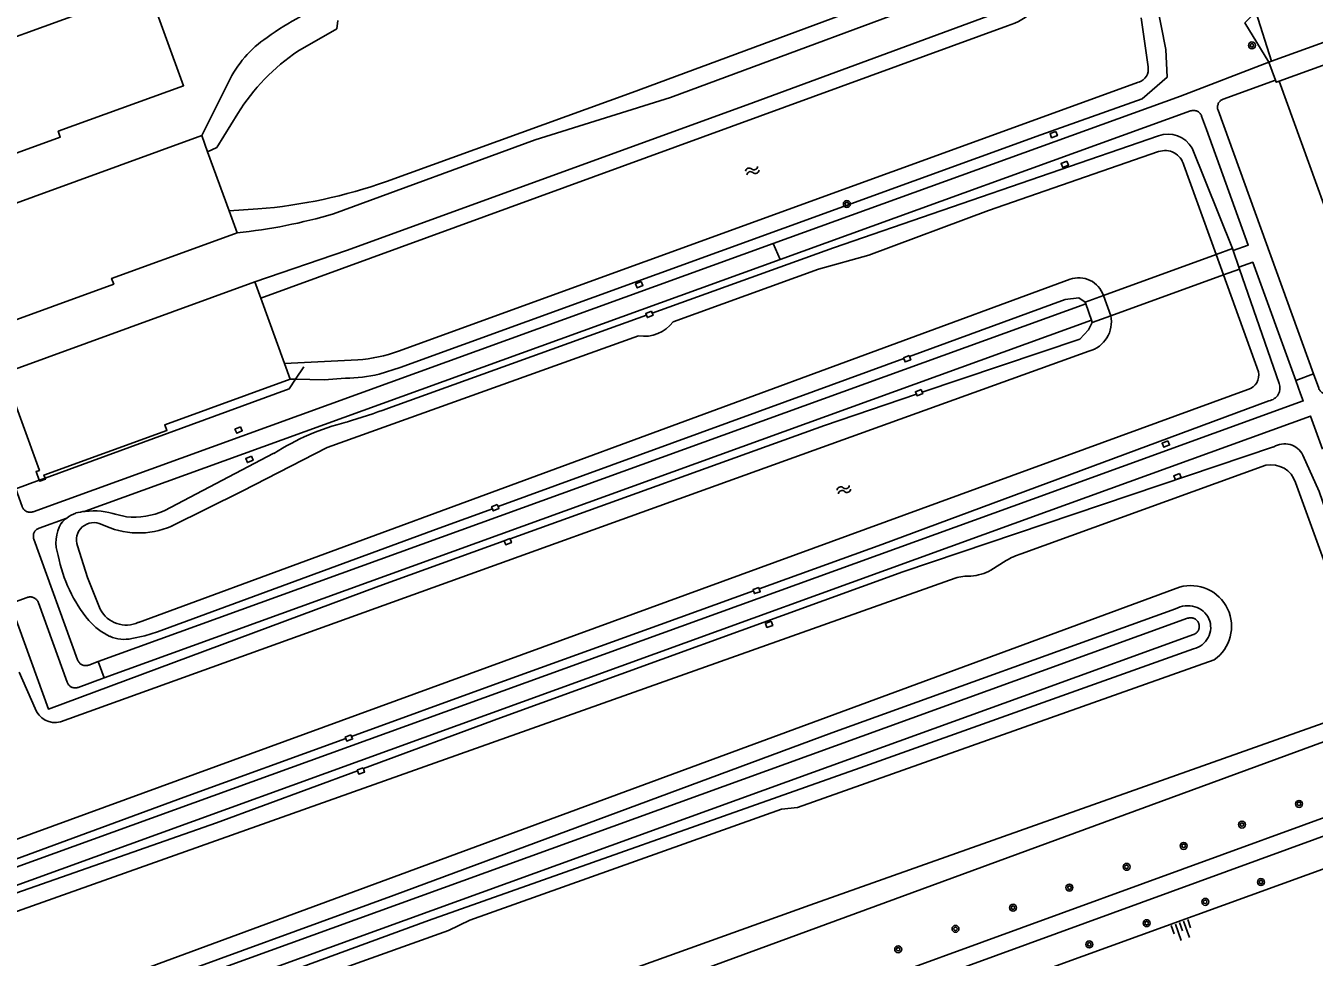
# Model space of a CAD drawing. Extents: x 135999 to 138000, y 396000 to 398501.
# Drawn here: x 136126.4 to 136274.6, y 396417.7 to 396524.8 of the extents above; entities that cross this region are included whole.
import ezdxf

# ---------------------------------------------------------------- set-up
doc = ezdxf.new("R2010")
doc.units = 0
for name, color, linetype in [('gg-afsc-draadraster', 7, 'Continuous'), ('gg-afsc-hekwerk', 7, 'Continuous'), ('gg-bbg-bassin', 7, 'Continuous'), ('gg-kntw-bovenkant insteek waterloop', 7, 'Continuous'), ('gg-kntw-waterlijn', 7, 'Continuous'), ('gg-kwrk-kunstwerk', 7, 'Continuous'), ('gg-kwrk-kunstwerk niveau 01', 7, 'Continuous'), ('gt-grn-groengrens', 7, 'Continuous'), ('gt-symb-boom', 7, 'Continuous'), ('gt-symb-talud symbool', 7, 'Continuous'), ('gt-symb-watersymbool', 7, 'Continuous')]:
    doc.layers.add(name, color=color, linetype=linetype)

# ---------------------------------------------------------------- blocks, each defined once
blk = doc.blocks.new('gt0-BOOM')
at = {"layer": 'gt-symb-boom'}
for radius in [0.4, 0.2]:
    blk.add_circle((0, 0), radius, dxfattribs=at)
blk = doc.blocks.new('gt0-WA')
at = {"layer": 'gt-symb-watersymbool'}
for centre, start, end in [((-0.32, 0.02), 28.0725, 151.9275), ((0.43, 0.42), 208.0725, 331.9275), ((-0.32, -0.43), 28.0725, 151.9275), ((0.43, -0.03), 208.0725, 331.9275)]:
    blk.add_arc(centre, 0.425, start, end, dxfattribs=at)
blk = doc.blocks.new('gt0-TALUD_1')
at = {"layer": 'gt-symb-talud symbool'}
for p, q in [((-1, -1), (-1, 0)), ((-0.5, -2), (-0.5, 0)), ((0, -1), (0, 0)), ((0.5, -2), (0.5, 0)), ((1, -1), (1, 0))]:
    blk.add_line(p, q, dxfattribs=at)

msp = doc.modelspace()

# ---------------------------------------------------------------- linework, layer by layer
at = {"layer": 'gg-afsc-draadraster'}
msp.add_lwpolyline([(136286.92, 396431.96), (136182.85, 396394.2), (136182.64, 396394.14)], dxfattribs=at)
at = {"layer": 'gg-afsc-hekwerk'}
for p, q in [((136157.44, 396484.19), (136158.39, 396485.62)), ((136125.24, 396471.57), (136127.95, 396472.57)), ((136127.95, 396472.57), (136128.61, 396472.81))]:
    msp.add_line(p, q, dxfattribs=at)
msp.add_lwpolyline([(136128.61, 396472.81), (136156.71, 396483.09), (136157.44, 396484.19)], dxfattribs=at)
msp.add_lwpolyline([(136128.61, 396472.81), (136156.71, 396483.09), (136157.44, 396484.19)], dxfattribs=at)
at = {"layer": 'gg-bbg-bassin'}
for p, q in [((136147.32, 396510.33), (136146.64, 396512.22)), ((136149.78, 396503.55), (136147.32, 396510.33)), ((136150.7, 396501.03), (136149.78, 396503.55)), ((136147.86, 396500), (136150.7, 396501.03)), ((136153.43, 396493.52), (136152.75, 396495.38)), ((136156.16, 396486), (136153.43, 396493.52)), ((136156.82, 396484.2), (136156.16, 396486))]:
    msp.add_line(p, q, dxfattribs=at)
for points in [[(136111.64, 396518.65), (136115.7, 396507.47), (136115.32, 396507.33), (136115.73, 396506.2), (136116.39, 396506.44), (136116.22, 396506.91), (136130.37, 396512.05), (136130.13, 396512.71), (136144.55, 396517.95), (136140.49, 396529.14), (136111.64, 396518.65)], [(136146.64, 396512.22), (136117.78, 396501.73), (136118.41, 396500)], [(136147.86, 396500), (136136.27, 396495.79), (136136.51, 396495.13), (136122.37, 396489.99), (136122.54, 396489.52), (136121.88, 396489.28), (136121.47, 396490.41), (136121.85, 396490.55), (136118.41, 396500)], [(136152.75, 396495.38), (136123.9, 396484.9), (136127.96, 396473.71), (136127.59, 396473.58), (136127.95, 396472.57)], [(136128.61, 396472.81), (136128.48, 396473.16), (136142.63, 396478.3), (136142.39, 396478.95), (136156.82, 396484.2)], [(136127.95, 396472.57), (136128, 396472.45), (136128.65, 396472.69), (136128.61, 396472.81)]]:
    msp.add_lwpolyline(points, dxfattribs=at)
at = {"layer": 'gg-kntw-bovenkant insteek waterloop'}
for p, q in [((136267.9, 396526.45), (136269.7, 396520.78)), ((136149.72, 396518.35), (136146.64, 396512.22)), ((136256.71, 396512.18), (136219.31, 396499.31)), ((136260.57, 396510.77), (136265.22, 396499.23)), ((136198.46, 396491.79), (136219.31, 396499.31)), ((136266.04, 396496.86), (136270.6, 396483.72)), ((136168.11, 396480.85), (136197.8, 396491.55)), ((136217.02, 396482.77), (136227.4, 396486.57)), ((136156.82, 396484.2), (136157.44, 396484.19)), ((136180.73, 396469.54), (136217.02, 396482.77)), ((136218.27, 396478.89), (136228.86, 396482.46)), ((136269.41, 396481.72), (136224.88, 396465.2)), ((136218.27, 396478.89), (136182.11, 396465.83)), ((136269.95, 396476.4), (136227.29, 396462.05)), ((136154.95, 396475.67), (136142.32, 396469.05)), ((136173.94, 396467.07), (136180.07, 396469.3)), ((136136.86, 396468.63), (136137.98, 396468.36)), ((136181.45, 396465.59), (136167.02, 396460.38)), ((136224.88, 396465.2), (136210.77, 396460.1)), ((136163.88, 396443.11), (136180.09, 396448.99)), ((136204.29, 396416.29), (136281.4, 396444.61)), ((136144.62, 396436.13), (136163.22, 396442.87)), ((136148.33, 396433.18), (136164.57, 396439.17)), ((136144.62, 396436.13), (136119.96, 396427.04)), ((136116.42, 396422.01), (136148.33, 396433.18)), ((136102.76, 396400.79), (136168.77, 396424.86)), ((136099.22, 396395.09), (136172.71, 396421.92))]:
    msp.add_line(p, q, dxfattribs=at)
for points in [[(136161.8, 396503.23), (136185, 396511.71), (136200.56, 396516.59), (136237.41, 396530.27)], [(136239.27, 396526.76), (136209.4, 396515.77), (136163.28, 396498.99), (136152.75, 396495.38)], [(136167.04, 396484.76), (136169.45, 396485.53), (136243.15, 396512.3), (136254.82, 396516.43), (136257.7, 396518.92), (136257.55, 396522.11), (136256.49, 396527.55)], [(136270.59, 396518.47), (136280.06, 396492.31), (136282.35, 396484.95)], [(136228.06, 396486.81), (136245.95, 396493.36), (136247.55, 396493.57), (136248.26, 396493.07)], [(136229.53, 396482.69), (136247.64, 396488.79), (136248.67, 396489.86), (136249.08, 396490.73)], [(136157.44, 396484.19), (136160.74, 396484.14), (136163.19, 396484.31)], [(136273.32, 396475.46), (136275.18, 396471.29), (136283.31, 396447.74)], [(136173.94, 396467.07), (136141.57, 396455.12), (136140.1, 396454.69), (136138.61, 396454.36)], [(136165.23, 396439.42), (136181, 396445.24), (136227.29, 396462.05)], [(136124.94, 396457.47), (136129, 396446.25), (136167.02, 396460.38)], [(136210.11, 396459.86), (136199.42, 396455.99), (136180.09, 396448.99)], [(136258.67, 396457.8), (136219.12, 396443.53), (136168.77, 396424.86)], [(136172.71, 396421.92), (136222.38, 396439.51), (136260.73, 396453.2)]]:
    msp.add_lwpolyline(points, dxfattribs=at)
for centre, radius, start, end in [((136172.43, 396498.61), 30.87, 109.1563, 126.297), ((136161.19, 396512.92), 12.7, 123.64, 154.6503), ((136257.8, 396509.2), 3.18, 29.6673, 110.245), ((136144.8, 396560.01), 59.27, 275.7173, 286.6762), ((136162.89, 396503.73), 19.42, 270.8609, 282.3188), ((136269.17, 396483.21), 1.51, 279.2211, 19.578), ((136117.72, 396625.66), 153.33, 287.2835, 289.1882), ((136170.36, 396451.32), 28.82, 104.25, 122.3464), ((136271.21, 396474.4), 2.36, 26.5114, 122.3176), ((136134.17, 396460.57), 8.48, 96.357, 103.7259), ((136134.19, 396460.48), 8.57, 71.8961, 96.4416), ((136138.72, 396477.66), 9.33, 265.4832, 292.7077), ((136134.23, 396465.41), 4.36, 149.5607, 199.9497), ((136133.58, 396465.02), 4.05, 127.6487, 140.1479), ((136133.54, 396465.05), 4, 110.1687, 127.4404), ((136146.17, 396466.9), 16.31, 190.5285, 219.8789), ((136260.04, 396455.27), 2.87, 72.5852, 118.5716), ((136260.23, 396455.61), 2.49, 24.5072, 74.5087), ((136139.35, 396461.51), 7.63, 221.6189, 244.5658), ((136260.16, 396455.64), 2.55, 332.6653, 23.1159), ((136137.72, 396458.2), 3.93, 245.3158, 283.0342), ((136260.23, 396455.62), 2.47, 281.7707, 332.456)]:
    msp.add_arc(centre, radius, start, end, dxfattribs=at)
at = {"layer": 'gg-kntw-waterlijn'}
for p, q in [((136254.7, 396525.77), (136255.5, 396520.12)), ((136239.34, 396524.85), (136153.43, 396493.52)), ((136254.42, 396518.37), (136169.26, 396487.42)), ((136259.6, 396508.83), (136263.32, 396498.54)), ((136149.78, 396503.55), (136153.11, 396503.79)), ((136264.17, 396496.19), (136263.32, 396498.54)), ((136246.53, 396495.69), (136139.38, 396456.23)), ((136264.17, 396496.19), (136268.2, 396485.05)), ((136251.21, 396491.5), (136250.37, 396493.83)), ((136248.69, 396487.43), (136130.41, 396444.79)), ((136164.59, 396486.42), (136156.16, 396486)), ((136267, 396483.01), (136121.62, 396429.93)), ((136240.91, 396464.1), (136269.06, 396474.3)), ((136272.47, 396472.31), (136281.07, 396448.55)), ((136237.43, 396462.23), (136239.19, 396463.33)), ((136103.81, 396403.03), (136259.13, 396460.28)), ((136116.8, 396419.93), (136233.31, 396461.32)), ((136127.46, 396446.34), (136125.63, 396450.51))]:
    msp.add_line(p, q, dxfattribs=at)
for points in [[(136167.89, 396506.95), (136196.16, 396517.19), (136220.1, 396526.03), (136236.3, 396532.01), (136245.13, 396545.33)], [(136162.28, 396525.44), (136162.17, 396524.51), (136157.71, 396521.92)], [(136147.32, 396510.33), (136148.37, 396510.86), (136150.81, 396514.77)], [(136200.88, 396490.79), (136217.61, 396496.85), (136223.37, 396498.47), (136237.16, 396503.61), (136256.72, 396510.37)], [(136143.18, 396467.29), (136151.3, 396471.32), (136161.07, 396476.35), (136196.9, 396489.18)], [(136134.97, 396457.74), (136133.51, 396461.38), (136132.33, 396465.02)], [(136263.11, 396451.93), (136215.19, 396434.95), (136213.35, 396434.74), (136177.48, 396421.99), (136175.02, 396420.77), (136128.51, 396404.16), (136119.05, 396400.54), (136100.45, 396393.72)], [(136279.87, 396446.12), (136216.6, 396423.7), (136156.51, 396402.12), (136152.56, 396400.3), (136152.74, 396398.96)]]:
    msp.add_lwpolyline(points, dxfattribs=at)
for centre, radius, start, end in [((136237.8, 396530.68), 6.03, 284.8141, 318.797), ((136170.83, 396502.37), 23.55, 123.8756, 148.2367), ((136254.01, 396519.83), 1.52, 285.9792, 11.0108), ((136257.46, 396508.29), 2.21, 14.0762, 109.4959), ((136148.64, 396560.78), 57.17, 274.4797, 289.6717), ((136247.53, 396492.87), 2.99, 18.7966, 109.5052), ((136247.8, 396490.79), 3.49, 284.8852, 11.7604), ((136197.54, 396493.33), 4.2, 261.3107, 322.6697), ((136163.5, 396502.97), 16.58, 273.756, 290.3263), ((136266.53, 396484.66), 1.71, 285.702, 13.3155), ((136269.65, 396471.38), 2.97, 18.1473, 101.344), ((136134.24, 396465.69), 2.02, 63.7052, 199.3151), ((136139.38, 396476.18), 9.67, 243.9353, 293.161), ((136242.75, 396457.65), 6.7, 105.8774, 122.103), ((136234.96, 396455.65), 5.91, 88.5881, 106.242), ((136234.85, 396466.79), 5.24, 272.794, 299.4359), ((136260.42, 396455.77), 4.69, 304.9783, 105.9841), ((136137.96, 396459.29), 3.37, 207.4088, 294.8588), ((136129.77, 396447.16), 2.45, 199.562, 285.0108)]:
    msp.add_arc(centre, radius, start, end, dxfattribs=at)
at = {"layer": 'gg-kwrk-kunstwerk'}
for p, q in [((136198.38, 396492.01), (136198.46, 396491.79)), ((136228.02, 396486.91), (136228.06, 396486.81)), ((136229.41, 396483.01), (136229.53, 396482.69)), ((136180.63, 396469.77), (136180.73, 396469.54)), ((136182.09, 396465.88), (136182.11, 396465.83)), ((136210.74, 396460.22), (136210.77, 396460.1)), ((136163.81, 396443.29), (136163.88, 396443.11)), ((136165.21, 396439.48), (136165.23, 396439.42))]:
    msp.add_line(p, q, dxfattribs=at)
for points in [[(136244.9, 396512.68), (136245.07, 396512.21), (136244.41, 396511.97), (136244.24, 396512.45), (136244.9, 396512.68)], [(136246.15, 396509.27), (136246.34, 396508.81), (136245.69, 396508.55), (136245.5, 396509.01), (136246.15, 396509.27)], [(136197.19, 396495.44), (136197.39, 396494.98), (136196.74, 396494.7), (136196.54, 396495.16), (136197.19, 396495.44)], [(136197.8, 396491.55), (136197.72, 396491.75), (136198.38, 396492.01)], [(136198.46, 396491.79), (136198.56, 396491.55), (136197.91, 396491.29), (136197.8, 396491.55)], [(136227.4, 396486.57), (136227.37, 396486.65), (136228.02, 396486.91)], [(136228.06, 396486.81), (136228.21, 396486.44), (136227.55, 396486.18), (136227.4, 396486.57)], [(136228.86, 396482.46), (136228.75, 396482.76), (136229.41, 396483.01)], [(136229.53, 396482.69), (136229.59, 396482.54), (136228.93, 396482.29), (136228.86, 396482.46)], [(136151.11, 396478.72), (136151.31, 396478.26), (136150.66, 396477.98), (136150.46, 396478.44), (136151.11, 396478.72)], [(136257.77, 396477.1), (136257.97, 396476.64), (136257.32, 396476.37), (136257.12, 396476.83), (136257.77, 396477.1)], [(136152.35, 396475.33), (136152.55, 396474.87), (136151.9, 396474.6), (136151.7, 396475.06), (136152.35, 396475.33)], [(136259.11, 396473.34), (136259.31, 396472.88), (136258.66, 396472.61), (136258.46, 396473.07), (136259.11, 396473.34)], [(136180.07, 396469.3), (136179.98, 396469.5), (136180.63, 396469.77)], [(136180.73, 396469.54), (136180.82, 396469.31), (136180.18, 396469.04), (136180.07, 396469.3)], [(136181.45, 396465.59), (136181.44, 396465.62), (136182.09, 396465.88)], [(136182.11, 396465.83), (136182.27, 396465.41), (136181.62, 396465.15), (136181.45, 396465.59)], [(136210.11, 396459.86), (136210.07, 396460), (136210.74, 396460.22)], [(136210.77, 396460.1), (136210.89, 396459.74), (136210.22, 396459.53), (136210.11, 396459.86)], [(136212.15, 396456.35), (136212.32, 396455.88), (136211.65, 396455.64), (136211.49, 396456.11), (136212.15, 396456.35)], [(136163.22, 396442.87), (136163.15, 396443.04), (136163.81, 396443.29)], [(136163.88, 396443.11), (136163.99, 396442.83), (136163.33, 396442.58), (136163.22, 396442.87)], [(136164.57, 396439.17), (136164.55, 396439.25), (136165.21, 396439.48)], [(136165.23, 396439.42), (136165.38, 396439.01), (136164.71, 396438.78), (136164.57, 396439.17)]]:
    msp.add_lwpolyline(points, dxfattribs=at)
at = {"layer": 'gg-kwrk-kunstwerk niveau 01'}
for p, q in [((136269.7, 396520.78), (136276.59, 396523.28)), ((136269.4, 396520.67), (136269.7, 396520.78)), ((136277.79, 396521.08), (136270.59, 396518.47)), ((136270.16, 396518.6), (136269.4, 396520.67)), ((136250.37, 396493.83), (136263.32, 396498.54)), ((136263.32, 396498.54), (136265.22, 396499.23)), ((136265.22, 396499.23), (136265.29, 396499)), ((136265.29, 396499), (136265.96, 396497.09)), ((136265.96, 396497.09), (136266.04, 396496.86)), ((136264.17, 396496.19), (136251.21, 396491.5)), ((136266.04, 396496.86), (136264.17, 396496.19)), ((136248.26, 396493.07), (136250.37, 396493.83)), ((136248.34, 396492.86), (136248.26, 396493.07)), ((136249, 396490.97), (136248.34, 396492.86)), ((136251.21, 396491.5), (136249.08, 396490.73)), ((136249.08, 396490.73), (136249, 396490.97))]:
    msp.add_line(p, q, dxfattribs=at)
msp.add_lwpolyline([(136270.59, 396518.47), (136270.25, 396518.35), (136270.16, 396518.6)], dxfattribs=at)
at = {"layer": 'gt-grn-groengrens'}
for p, q in [((136212.37, 396499.79), (136213.17, 396497.95)), ((136213.17, 396497.95), (136133.23, 396469)), ((136134.73, 396451.71), (136248.34, 396492.86)), ((136249, 396490.97), (136135.43, 396449.83)), ((136272.49, 396484.03), (136274.53, 396484.82)), ((136117.56, 396425.26), (136242.21, 396470.41)), ((136244.03, 396469.03), (136115.87, 396422.57)), ((136134.73, 396451.71), (136135.43, 396449.83)), ((136216.47, 396440.91), (136243.24, 396450.61)), ((136242.98, 396448.39), (136217.02, 396438.99)), ((136166.93, 396394.15), (136282.17, 396436.13)), ((136282.91, 396434.27), (136169.9, 396393.11))]:
    msp.add_line(p, q, dxfattribs=at)
for points in [[(136269.4, 396520.67), (136266.65, 396525.2), (136267.9, 396526.45)], [(136212.37, 396499.79), (136259.22, 396516.75), (136269.4, 396520.67)], [(136270.16, 396518.6), (136264.15, 396516.41), (136264.07, 396516.38), (136263.99, 396516.34), (136263.92, 396516.29), (136263.85, 396516.24), (136263.78, 396516.18), (136263.73, 396516.11), (136263.67, 396516.05), (136263.62, 396515.97), (136263.58, 396515.9), (136263.55, 396515.81), (136263.52, 396515.73), (136263.51, 396515.65), (136263.49, 396515.56), (136263.49, 396515.47), (136263.49, 396515.39), (136263.51, 396515.3), (136263.52, 396515.21), (136263.55, 396515.13), (136274.53, 396484.82)], [(136265.29, 396499), (136267.03, 396499.63), (136262.23, 396512.91), (136261.67, 396514.45), (136261.64, 396514.53), (136261.6, 396514.61), (136261.55, 396514.68), (136261.5, 396514.75), (136261.44, 396514.82), (136261.37, 396514.87), (136261.3, 396514.93), (136261.23, 396514.97), (136261.15, 396515.01), (136261.07, 396515.05), (136260.99, 396515.07), (136260.9, 396515.09), (136260.82, 396515.11), (136260.73, 396515.11), (136260.64, 396515.11), (136260.56, 396515.09), (136260.47, 396515.08), (136260.39, 396515.05), (136213.17, 396497.95)], [(136125.24, 396471.57), (136125.97, 396469.56), (136126, 396469.48), (136126.04, 396469.4), (136126.09, 396469.32), (136126.14, 396469.26), (136126.2, 396469.19), (136126.26, 396469.13), (136126.33, 396469.08), (136126.41, 396469.03), (136126.48, 396468.99), (136126.56, 396468.96), (136126.65, 396468.93), (136126.73, 396468.91), (136126.82, 396468.9), (136126.91, 396468.9), (136126.99, 396468.9), (136127.08, 396468.91), (136127.17, 396468.93), (136127.25, 396468.96), (136212.37, 396499.79)], [(136272.49, 396484.03), (136267.54, 396497.65), (136265.96, 396497.09)], [(136242.21, 396470.41), (136273.36, 396481.69), (136273.04, 396482.52), (136272.49, 396484.03)], [(136274.53, 396484.82), (136275.13, 396483.16), (136275.16, 396483.08), (136275.2, 396483), (136275.25, 396482.93), (136275.3, 396482.86), (136275.36, 396482.79), (136275.43, 396482.74), (136275.49, 396482.68), (136275.57, 396482.64), (136275.65, 396482.59), (136275.73, 396482.56), (136275.81, 396482.54), (136275.89, 396482.52), (136275.98, 396482.5), (136276.07, 396482.5), (136276.15, 396482.5), (136276.24, 396482.52), (136276.33, 396482.53), (136276.41, 396482.56), (136282.43, 396484.74)], [(136275.57, 396476.13), (136274.18, 396479.96), (136244.03, 396469.03)], [(136131.11, 396468.23), (136127.93, 396467.08), (136127.85, 396467.04), (136127.77, 396467), (136127.7, 396466.96), (136127.63, 396466.9), (136127.56, 396466.84), (136127.5, 396466.78), (136127.45, 396466.71), (136127.4, 396466.64), (136127.36, 396466.56), (136127.33, 396466.48), (136127.3, 396466.4), (136127.29, 396466.31), (136127.27, 396466.22), (136127.27, 396466.14), (136127.27, 396466.05), (136127.28, 396465.96), (136127.3, 396465.88), (136127.33, 396465.8), (136132.36, 396451.91), (136132.36, 396451.91), (136132.4, 396451.83), (136132.44, 396451.75), (136132.49, 396451.67), (136132.54, 396451.6), (136132.61, 396451.53), (136132.67, 396451.47), (136132.75, 396451.42), (136132.82, 396451.37), (136132.9, 396451.34), (136132.98, 396451.3), (136133.06, 396451.28), (136133.14, 396451.27), (136133.22, 396451.26), (136133.31, 396451.25), (136133.39, 396451.26), (136133.48, 396451.27), (136133.56, 396451.29), (136133.64, 396451.31), (136134.73, 396451.71)], [(136135.43, 396449.83), (136132.43, 396448.75), (136132.35, 396448.72), (136132.27, 396448.71), (136132.18, 396448.69), (136132.09, 396448.69), (136132.01, 396448.69), (136131.92, 396448.71), (136131.83, 396448.73), (136131.75, 396448.75), (136131.67, 396448.79), (136131.59, 396448.83), (136131.52, 396448.87), (136131.45, 396448.93), (136131.39, 396448.99), (136131.33, 396449.05), (136131.27, 396449.12), (136131.23, 396449.19), (136131.19, 396449.27), (136131.15, 396449.35), (136127.85, 396458.49), (136127.82, 396458.57), (136127.77, 396458.65), (136127.73, 396458.72), (136127.68, 396458.79), (136127.62, 396458.86), (136127.55, 396458.91), (136127.48, 396458.97), (136127.41, 396459.01), (136127.33, 396459.05), (136127.25, 396459.09), (136127.17, 396459.11), (136127.08, 396459.13), (136127, 396459.15), (136126.91, 396459.15), (136126.82, 396459.15), (136126.74, 396459.13), (136126.65, 396459.11), (136126.57, 396459.09), (136083.18, 396443.38)], [(136243.24, 396450.61), (136260.05, 396456.7), (136260.14, 396456.72), (136260.22, 396456.74), (136260.31, 396456.75), (136260.4, 396456.76), (136260.48, 396456.75), (136260.57, 396456.74), (136260.66, 396456.72), (136260.74, 396456.7), (136260.82, 396456.66), (136260.9, 396456.62), (136260.97, 396456.58), (136261.04, 396456.52), (136261.1, 396456.46), (136261.16, 396456.4), (136261.22, 396456.33), (136261.26, 396456.26), (136261.3, 396456.18), (136261.34, 396456.1), (136261.36, 396456.01), (136261.38, 396455.93), (136261.39, 396455.84), (136261.4, 396455.76), (136261.39, 396455.67), (136261.38, 396455.58), (136261.36, 396455.5), (136261.34, 396455.41), (136261.3, 396455.33), (136261.26, 396455.26), (136261.21, 396455.18), (136261.16, 396455.11), (136261.1, 396455.05), (136261.04, 396454.99), (136260.97, 396454.94), (136260.89, 396454.89), (136260.82, 396454.85), (136260.74, 396454.82), (136242.98, 396448.39)], [(136090.8, 396419.81), (136098.4, 396399.21), (136098.43, 396399.13), (136098.48, 396399.05), (136098.52, 396398.98), (136098.58, 396398.91), (136098.63, 396398.84), (136098.7, 396398.79), (136098.77, 396398.73), (136098.84, 396398.69), (136098.92, 396398.65), (136099, 396398.61), (136099.08, 396398.59), (136099.17, 396398.57), (136099.25, 396398.56), (136099.34, 396398.55), (136099.43, 396398.56), (136099.51, 396398.57), (136099.6, 396398.59), (136099.68, 396398.61), (136216.47, 396440.91)], [(136217.02, 396438.99), (136126.13, 396406.06), (136122.37, 396404.7), (136098.49, 396396.05), (136098.41, 396396.03), (136098.32, 396396.01), (136098.24, 396396), (136098.15, 396395.99), (136098.06, 396396), (136097.98, 396396.01), (136097.89, 396396.03), (136097.81, 396396.05), (136097.73, 396396.09), (136097.65, 396396.13), (136097.58, 396396.18), (136097.51, 396396.23), (136097.45, 396396.29), (136097.39, 396396.35), (136097.33, 396396.42), (136097.29, 396396.49), (136097.25, 396396.57), (136097.21, 396396.65), (136088.94, 396419.09)]]:
    msp.add_lwpolyline(points, dxfattribs=at)

# ---------------------------------------------------------------- block references
at = {"layer": 'gt-symb-boom'}
for p in [(136267.45, 396522.59), (136220.85, 396504.35), (136272.87, 396435.35), (136266.31, 396432.97), (136259.6, 396430.52), (136253.03, 396428.11), (136246.46, 396425.72), (136268.49, 396426.36), (136262.08, 396424.08), (136239.97, 396423.41), (136255.34, 396421.63), (136233.35, 396420.98), (136226.76, 396418.63), (136248.74, 396419.19)]:
    msp.add_blockref('gt0-BOOM', p, dxfattribs=at)
at = {"layer": 'gt-symb-talud symbool', "xscale": 0.9998624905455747, "yscale": 0.999862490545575, "rotation": 19.75789996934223}
msp.add_blockref('gt0-TALUD_1', (136259.12, 396421.7), dxfattribs=at)
at = {"layer": 'gt-symb-watersymbool'}
for p, rotation in [((136209.92, 396508.16), 20.971710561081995), ((136220.56, 396471.51), -159.93365037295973)]:
    msp.add_blockref('gt0-WA', p, dxfattribs=dict(at, rotation=rotation))

doc.saveas('drawing.dxf')
